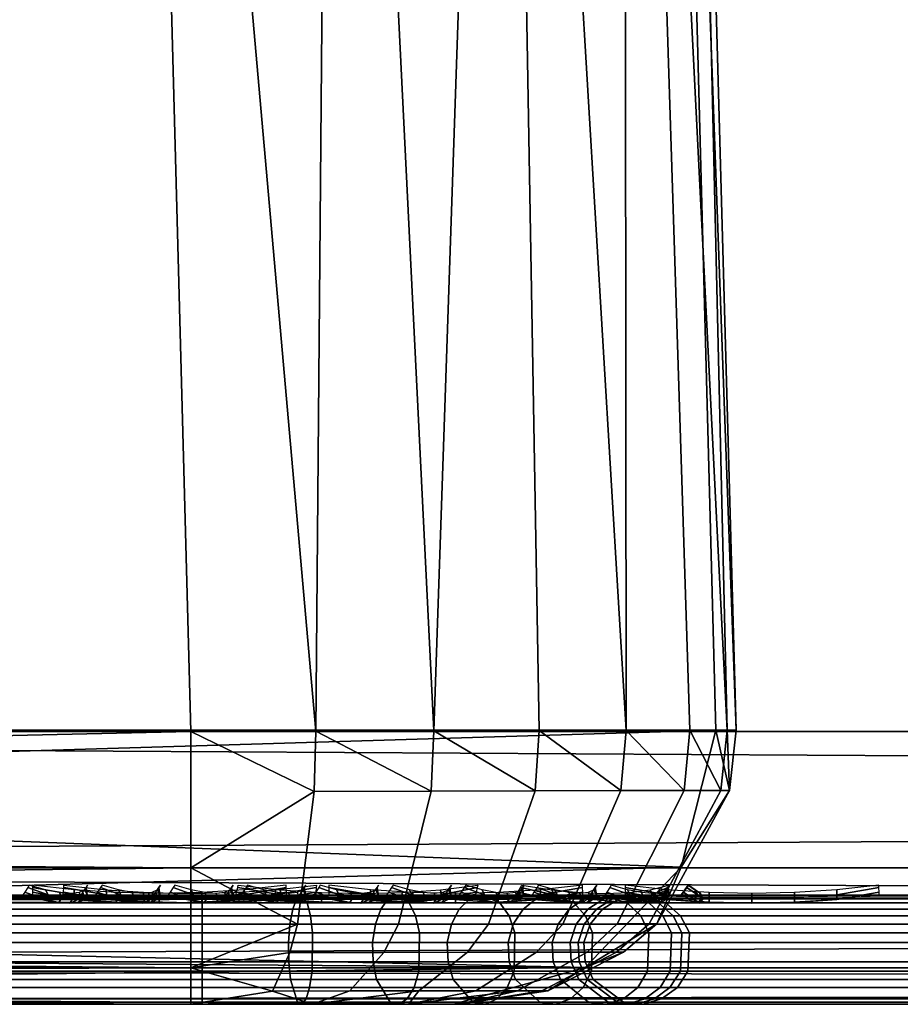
# Model space of a CAD drawing. Header units: inches. Extents: x 0 to 63.6, y -63.6 to 0.
# Tile 329 of 475: x 44.1 to 44.9, y -63.6 to -62.7. Entities that reach past the tile are written whole.
import ezdxf

# ---------------------------------------------------------------- set-up
doc = ezdxf.new("R2010")
doc.units = ezdxf.units.IN
doc.header["$LTSCALE"] = 0.03937
doc.header["$MEASUREMENT"] = 0
for name, color, linetype in [('A-FURN-3-ST', 151, 'Continuous'), ('A-FURN-3-ST-BK', 151, 'Continuous'), ('A-FURN-3-ST-SEAM', 250, 'Continuous'), ('A-FURN-3-STITCH', 15, 'Continuous')]:
    doc.layers.add(name, color=color, linetype=linetype)

msp = doc.modelspace()

# ---------------------------------------------------------------- meshes
at = {"layer": 'A-FURN-3-ST'}
mesh = msp.add_polyface(dxfattribs=at)
corners = [(41.08885, -63.63961, 17.75), (62.53911, -63.63961, 17.75), (41.08885, -63.60612, 17.875), (62.53911, -63.60612, 17.875), (41.08885, -63.51461, 17.96651), (62.53911, -63.51461, 17.96651), (41.08885, -63.38961, 18), (62.53911, -63.38961, 18), (62.73944, -63.56632, 17.9071), (62.71996, -63.62746, 17.80916), (40.89449, -63.59236, 17.8771), (40.90803, -63.6275, 17.80904), (40.92302, -63.63961, 17.73367), (40.76357, -63.63961, 17.68528), (40.88855, -63.56649, 17.90694), (40.87546, -63.44505, 17.97274), (40.87425, -63.38991, 17.97886), (40.48884, -63.38961, 5), (63.13912, -63.38961, 5), (40.48884, -63.51461, 5.03349), (63.13912, -63.51461, 5.03349), (40.48884, -63.60612, 5.125), (63.13912, -63.60612, 5.125), (40.48884, -63.63961, 5.25), (63.13912, -63.63961, 5.25), (40.75517, -61.6255, 17.96252), (41.03953, -61.61145, 18), (40.62981, -59.86344, 17.96252), (40.91329, -59.83709, 18), (62.49079, -61.16896, 18), (62.36364, -58.95142, 18), (40.71037, -58.06986, 18), (62.15783, -56.7398, 18), (40.43115, -56.31306, 18), (40.07616, -54.57, 18), (61.87361, -54.53688, 18), (39.64605, -52.84394, 18), (63.38912, -63.63961, 16.9), (40.61662, -63.63961, 17.60673), (40.23883, -63.63961, 16.9), (40.23883, -63.63961, 5.5), (63.38912, -63.63961, 5.5), (62.75371, -63.38942, 17.97884), (62.64758, -58.93059, 17.96252), (62.44084, -56.70887, 17.96252), (62.15534, -54.4959, 17.96252), (62.70458, -56.68009, 17.85263), (62.41788, -54.45774, 17.85263), (40.44009, -61.63762, 5), (63.09041, -61.14754, 5), (40.31556, -59.88938, 5), (62.96212, -58.90862, 5), (40.11549, -58.14817, 5), (62.75439, -56.67566, 5), (39.84026, -56.41725, 5), (39.49037, -54.69987, 5), (62.4675, -54.45149, 5), (39.06649, -52.99923, 5)]
mesh.append_faces([[corners[k] for k in face] for face in [(0, 1, 2), (2, 1, 3), (2, 3, 4), (4, 3, 5), (4, 5, 6), (6, 5, 7), (8, 5, 3), (1, 9, 3), (10, 11, 2), (2, 11, 0), (0, 11, 12), (12, 11, 13), (10, 2, 14), (14, 2, 4), (14, 4, 15), (15, 4, 6), (15, 6, 16), (17, 18, 19), (19, 18, 20), (19, 20, 21), (21, 20, 22), (21, 22, 23), (23, 22, 24), (25, 16, 26), (26, 16, 6), (27, 26, 28), (6, 7, 26), (26, 7, 29), (26, 29, 28), (28, 29, 30), (28, 30, 31), (31, 30, 32), (31, 32, 33), (33, 32, 34), (34, 32, 35), (34, 35, 36), (0, 37, 1), (12, 13, 0), (0, 13, 38), (0, 39, 37), (39, 40, 37), (37, 40, 41), (41, 40, 23), (41, 23, 24), (7, 42, 29), (43, 44, 30), (30, 44, 32), (32, 44, 45), (32, 45, 35), (46, 47, 45, 44), (30, 29, 43), (17, 48, 18), (18, 48, 49), (49, 48, 50), (49, 50, 51), (51, 50, 52), (51, 52, 53), (53, 52, 54), (53, 54, 55), (53, 55, 56), (56, 55, 57)]])
at = {"layer": 'A-FURN-3-ST-BK'}
mesh = msp.add_polyface(dxfattribs=at)
corners = [(44.70862, -63.38826, 18.6363), (41.05103, -63.38814, 31.54521), (42.87411, -63.44375, 25.08913), (44.72704, -63.38821, 18.52261), (44.72116, -63.44347, 18.52234), (44.34054, -63.44438, 18.01928), (44.22756, -63.38961, 18), (44.34193, -63.38929, 18.01336), (44.4476, -63.44412, 18.05777), (44.45029, -63.38898, 18.05237), (44.54294, -63.4439, 18.11986), (44.54676, -63.38871, 18.11525), (44.62161, -63.44371, 18.20209), (44.62635, -63.38849, 18.19851), (44.67939, -63.44357, 18.30012), (44.68479, -63.38832, 18.29773), (44.71313, -63.44349, 18.40881), (44.71891, -63.38823, 18.40773), (39.98882, -63.38961, 18), (39.96979, -63.48528, 18.01903), (44.65832, -61.50457, 18.6363), (44.67505, -61.50351, 18.45343), (44.17774, -61.52626, 18), (44.35807, -61.51789, 18.03372), (44.51407, -61.51069, 18.13035), (44.6247, -61.50566, 18.27683), (39.98882, -63.38909, 18), (39.98882, -63.38856, 18), (39.98882, -63.38804, 18), (39.938, -61.60856, 18), (41.00168, -61.61171, 31.54521)]
mesh.append_faces([[corners[k] for k in face] for face in [(0, 1, 2), (3, 0, 4), (5, 6, 7), (8, 7, 9), (10, 9, 11), (12, 11, 13), (12, 13, 14), (14, 13, 15), (14, 15, 16), (16, 15, 17), (16, 17, 4), (4, 17, 3), (18, 6, 19), (0, 3, 20), (20, 3, 21), (22, 23, 7), (7, 23, 9), (9, 23, 24), (9, 24, 11), (11, 24, 13), (13, 24, 25), (13, 25, 15), (15, 25, 17), (17, 25, 21), (17, 21, 3), (7, 6, 22), (18, 26, 6), (6, 28, 22), (22, 28, 29), (0, 20, 1), (1, 20, 30)]])
mesh.append_faces([[corners[k] for k in face] for face in [(6, 27, 28)]], dxfattribs={"vtx0": -1})
mesh.append_faces([[corners[k] for k in face] for face in [(6, 26, 27)]], dxfattribs={"vtx2": -1})
mesh = msp.add_polyface(dxfattribs=at)
corners = [(40.32418, -63.59204, 32.47082), (40.28026, -63.62742, 32.41686), (40.43384, -63.62741, 32.27669), (40.48363, -63.59201, 32.32531), (40.57037, -63.6274, 32.11984), (40.62536, -63.59198, 32.1625), (40.74419, -63.62739, 31.84983), (40.80582, -63.59195, 31.88221), (40.8681, -63.62739, 31.55359), (40.93446, -63.59193, 31.57469), (40.93118, -63.60587, 31.51125), (40.8105, -63.63961, 31.47705), (40.7116, -63.63961, 31.7421), (40.57121, -63.63961, 31.9877), (40.39329, -63.63961, 32.20763), (40.1821, -63.63961, 32.39583), (40.96349, -63.56587, 31.58392), (41.01928, -63.51376, 31.53621), (41.02715, -63.44355, 31.60416), (41.05103, -63.38814, 31.54521), (40.55324, -63.44384, 32.39331), (40.38562, -63.44395, 32.54629), (40.3434, -63.56604, 32.49443), (40.50541, -63.566, 32.34659), (40.33286, -63.38867, 32.59524), (40.20166, -63.44407, 32.67918), (40.16559, -63.56609, 32.62283), (40.64942, -63.56596, 32.18116), (40.70223, -63.44375, 32.22213), (40.83278, -63.56591, 31.89638), (40.89193, -63.44363, 31.92746), (39.83449, -63.62058, 18.15433), (44.22756, -63.63961, 18.25), (39.73882, -63.63961, 18.25), (39.94334, -63.63961, 32.54758)]
mesh.append_faces([[corners[k] for k in face] for face in [(0, 1, 2, 3), (3, 2, 4, 5), (5, 4, 6, 7), (7, 6, 8, 9), (9, 8, 10), (10, 8, 11), (11, 8, 12), (12, 8, 6), (12, 6, 13), (13, 6, 4), (13, 4, 14), (14, 4, 2), (14, 2, 1), (15, 14, 1), (9, 10, 16), (16, 10, 17), (16, 17, 18), (18, 17, 19), (20, 21, 22, 23), (23, 22, 0, 3), (21, 24, 25), (21, 25, 26, 22), (5, 27, 23, 3), (27, 28, 20, 23), (27, 5, 7, 29), (29, 7, 9, 16), (28, 27, 29, 30), (30, 29, 16, 18), (31, 32, 33), (12, 13, 11), (11, 13, 14), (11, 14, 15), (15, 34, 11)]])
mesh = msp.add_polyface(dxfattribs=at)
corners = [(42.87411, -63.44375, 25.08913), (41.05103, -63.38814, 31.54521), (41.01928, -63.51376, 31.53621), (42.80986, -63.56589, 25.07093), (40.93118, -63.60587, 31.51125), (42.78039, -63.59207, 25.06258), (42.71346, -63.62742, 25.04362), (44.58873, -63.60589, 18.60233), (44.46809, -63.63961, 18.56815), (40.8105, -63.63961, 31.47705), (44.67683, -63.51383, 18.62729), (44.70862, -63.38826, 18.6363), (44.40427, -63.59202, 18.14485), (44.37328, -63.62741, 18.20715), (44.30237, -63.62743, 18.18168), (44.31828, -63.5921, 18.11399), (44.22756, -63.60612, 18.125), (44.22756, -63.63961, 18.25), (44.33892, -63.63961, 18.27619), (44.32521, -63.56627, 18.08451), (44.22756, -63.51461, 18.03349), (44.34054, -63.44438, 18.01928), (44.22756, -63.38961, 18), (44.34193, -63.38929, 18.01336), (44.4476, -63.44412, 18.05777), (44.41777, -63.56616, 18.11773), (39.96979, -63.48528, 18.01903), (39.9156, -63.56639, 18.07322), (39.83449, -63.62058, 18.15433), (39.73882, -63.63961, 18.25)]
mesh.append_faces([[corners[k] for k in face] for face in [(0, 1, 2), (0, 2, 3), (3, 2, 4), (3, 4, 5), (5, 4, 6), (5, 6, 7), (7, 6, 8), (8, 6, 9), (9, 6, 4), (5, 7, 3), (3, 7, 10), (3, 10, 0), (0, 10, 11), (12, 13, 14, 15), (15, 14, 16), (16, 14, 17), (17, 14, 18), (18, 14, 13), (15, 16, 19), (19, 16, 20), (19, 20, 21), (21, 20, 22), (21, 23, 24), (25, 12, 15, 19), (24, 25, 19, 21), (26, 22, 20), (26, 20, 27), (27, 20, 16), (27, 16, 28), (28, 16, 17), (17, 9, 29), (9, 17, 8), (8, 17, 18)]])
mesh = msp.add_polyface(dxfattribs=at)
corners = [(44.72116, -63.44347, 18.52234), (44.70862, -63.38826, 18.6363), (44.67683, -63.51383, 18.62729), (44.65439, -63.56589, 18.51932), (44.58873, -63.60589, 18.60233), (44.6241, -63.59184, 18.51795), (44.55448, -63.62736, 18.5148), (44.54916, -63.62737, 18.43961), (44.61764, -63.59185, 18.42675), (44.52681, -63.62737, 18.36762), (44.59052, -63.59187, 18.33943), (44.48853, -63.62738, 18.3027), (44.54409, -63.59191, 18.2607), (44.43642, -63.6274, 18.24825), (44.48087, -63.59196, 18.19468), (44.37328, -63.62741, 18.20715), (44.40427, -63.59202, 18.14485), (44.33892, -63.63961, 18.27619), (44.46809, -63.63961, 18.56815), (44.47324, -63.63961, 18.45386), (44.42695, -63.63961, 18.34925), (44.4476, -63.44412, 18.05777), (44.45029, -63.38898, 18.05237), (44.54294, -63.4439, 18.11986), (44.54676, -63.38871, 18.11525), (44.62161, -63.44371, 18.20209), (44.71313, -63.44349, 18.40881), (44.64744, -63.5659, 18.42115), (44.61824, -63.56593, 18.32716), (44.67939, -63.44357, 18.30012), (44.56826, -63.56599, 18.24242), (44.50022, -63.56607, 18.17135), (44.41777, -63.56616, 18.11773)]
mesh.append_faces([[corners[k] for k in face] for face in [(0, 1, 2), (0, 2, 3), (3, 2, 4), (3, 4, 5), (5, 4, 6), (5, 6, 7, 8), (8, 7, 9, 10), (10, 9, 11, 12), (12, 11, 13, 14), (14, 13, 15, 16), (17, 15, 13), (4, 18, 6), (6, 18, 19), (6, 19, 7), (7, 19, 9), (19, 20, 9), (9, 20, 11), (11, 20, 13), (13, 20, 17), (21, 22, 23), (23, 24, 25), (26, 0, 3, 27), (27, 3, 5, 8), (10, 28, 27, 8), (28, 29, 26, 27), (28, 10, 12, 30), (30, 12, 14, 31), (31, 14, 16, 32), (29, 28, 30, 25), (25, 30, 31, 23), (23, 31, 32, 21), (18, 17, 20), (20, 19, 18)]])
at = {"layer": 'A-FURN-3-ST-SEAM'}
mesh = msp.add_polyface(dxfattribs=at)
corners = [(41.0016, -63.57412, 31.53196), (41.00035, -63.60918, 31.5316), (43.44461, -63.60918, 22.92507), (43.44586, -63.57412, 22.92543), (42.14512, -63.57412, 18.05284), (42.14512, -63.60918, 18.05414), (41.09877, -63.60918, 18.05414), (41.09877, -63.57412, 18.05284), (40.95632, -63.60918, 18.0452), (40.95648, -63.57412, 18.04391), (41.09877, -63.63935, 18.09548), (41.09877, -63.63449, 18.07831), (42.14512, -63.63449, 18.07831), (42.14512, -63.63935, 18.09548), (43.40484, -63.63935, 22.91378), (43.42136, -63.63449, 22.91847), (40.97711, -63.63449, 31.525), (40.96059, -63.63935, 31.52031), (40.94355, -63.63775, 31.51547), (43.38781, -63.63775, 22.90894), (42.14512, -63.63775, 18.11319), (41.09877, -63.63775, 18.11319), (41.09877, -63.56622, 18.14374), (41.09877, -63.58293, 18.14954), (42.14512, -63.58293, 18.14954), (42.14512, -63.56622, 18.14374), (43.35842, -63.56622, 22.90059), (43.35284, -63.58293, 22.89901), (40.90858, -63.58293, 31.50554), (40.91416, -63.56622, 31.50712), (40.92499, -63.55243, 31.5102), (43.36925, -63.55243, 22.90367), (42.14512, -63.55243, 18.13248), (41.09877, -63.55243, 18.13248), (41.09877, -63.53961, 18.1), (40.94851, -63.54306, 18.10793), (41.09877, -63.54306, 18.11737), (42.14512, -63.53961, 18.1), (42.14512, -63.54306, 18.11737), (44.23784, -63.53961, 18.1), (43.40049, -63.53961, 22.91254), (43.38379, -63.54306, 22.9078), (40.95624, -63.53961, 31.51907), (40.93953, -63.54306, 31.51433), (41.09877, -63.54667, 18.07446), (40.95066, -63.53961, 18.0907), (42.14512, -63.54667, 18.07446), (44.23784, -63.54667, 18.07446), (43.42506, -63.54667, 22.91952), (40.98081, -63.54667, 31.52605), (40.90957, -63.60061, 31.50582), (43.35383, -63.60061, 22.89929), (42.14512, -63.60061, 18.14851), (41.09877, -63.60061, 18.14851), (40.91662, -63.61677, 31.50782), (43.36088, -63.61677, 22.90129), (42.14512, -63.61677, 18.14119), (41.09877, -63.61677, 18.14119), (40.99104, -63.62409, 31.52896), (43.4353, -63.62409, 22.92243), (42.14512, -63.62409, 18.06382), (41.09877, -63.62409, 18.06382), (40.95512, -63.62409, 18.0548), (40.99376, -63.55836, 31.52973), (43.43801, -63.55836, 22.9232), (42.14512, -63.55836, 18.061), (41.09877, -63.55836, 18.061), (40.95547, -63.55836, 18.052), (40.95381, -63.54667, 18.06536)]
mesh.append_faces([[corners[k] for k in face] for face in [(0, 1, 2, 3), (4, 5, 6, 7), (7, 6, 8, 9), (10, 11, 12, 13), (14, 15, 16, 17), (17, 18, 19, 14), (13, 20, 21, 10), (22, 23, 24, 25), (26, 27, 28, 29), (29, 30, 31, 26), (25, 32, 33, 22), (34, 35, 36), (34, 36, 37), (37, 36, 38), (37, 38, 39), (40, 41, 42), (42, 41, 43), (44, 45, 34), (44, 34, 46), (46, 34, 37), (46, 37, 47), (48, 40, 49), (49, 40, 42), (50, 28, 27, 51), (52, 24, 23, 53), (30, 43, 41, 31), (32, 38, 36, 33), (54, 50, 51, 55), (56, 52, 53, 57), (18, 54, 55, 19), (20, 56, 57, 21), (58, 16, 15, 59), (60, 12, 11, 61), (1, 58, 59, 2), (5, 60, 61, 6), (6, 61, 62, 8), (63, 0, 3, 64), (65, 4, 7, 66), (66, 7, 9, 67), (49, 63, 64, 48), (46, 65, 66, 44), (44, 66, 67, 68)]])
mesh = msp.add_polyface(dxfattribs=at)
corners = [(55.39933, -63.58293, 17.85046), (55.39933, -63.60061, 17.85149), (48.24905, -63.60061, 17.85149), (48.24905, -63.58293, 17.85046), (41.09877, -63.60061, 17.85149), (41.09877, -63.58293, 17.85046), (40.92537, -63.60061, 17.83539), (40.92556, -63.58293, 17.83438), (41.09877, -63.63935, 17.90452), (41.09877, -63.63775, 17.88681), (48.24905, -63.63775, 17.88681), (48.24905, -63.63935, 17.90452), (55.39933, -63.63775, 17.88681), (55.39933, -63.63935, 17.90452), (55.39933, -63.61677, 17.85881), (48.24905, -63.61677, 17.85881), (41.09877, -63.61677, 17.85881), (40.92404, -63.61677, 17.8426), (48.24905, -63.54667, 17.92554), (55.39933, -63.53961, 17.9), (48.24905, -63.53961, 17.9), (41.09877, -63.54667, 17.92554), (41.09877, -63.53961, 17.9), (40.91188, -63.54667, 17.90819), (41.09877, -63.55836, 17.939), (48.24905, -63.55836, 17.939), (55.39933, -63.55836, 17.939), (55.39933, -63.54667, 17.92554), (41.09877, -63.57412, 17.94716), (48.24905, -63.57412, 17.94716), (55.39933, -63.57412, 17.94716), (41.09877, -63.63449, 17.92169), (48.24905, -63.63449, 17.92169), (55.39933, -63.63449, 17.92169), (41.09877, -63.55243, 17.86752), (41.09877, -63.54306, 17.88263), (48.24905, -63.54306, 17.88263), (48.24905, -63.55243, 17.86752), (55.39933, -63.54306, 17.88263), (55.39933, -63.55243, 17.86752), (40.91672, -63.53961, 17.88312), (55.39933, -63.60918, 17.94586), (48.24905, -63.60918, 17.94586), (41.09877, -63.60918, 17.94586), (55.39933, -63.62409, 17.93618), (48.24905, -63.62409, 17.93618), (41.09877, -63.62409, 17.93618), (55.39933, -63.56622, 17.85626), (48.24905, -63.56622, 17.85626), (41.09877, -63.56622, 17.85626), (40.9245, -63.56622, 17.84008), (40.92245, -63.55243, 17.85115)]
mesh.append_faces([[corners[k] for k in face] for face in [(0, 1, 2, 3), (3, 2, 4, 5), (5, 4, 6, 7), (8, 9, 10, 11), (11, 10, 12, 13), (1, 14, 15, 2), (2, 15, 16, 4), (4, 16, 17, 6), (18, 19, 20), (18, 20, 21), (21, 20, 22), (21, 22, 23), (21, 24, 25, 18), (18, 25, 26, 27), (24, 28, 29, 25), (25, 29, 30, 26), (31, 8, 11, 32), (32, 11, 13, 33), (34, 35, 36, 37), (37, 36, 38, 39), (35, 40, 22), (35, 22, 36), (36, 22, 20), (36, 20, 38), (41, 30, 29, 42), (42, 29, 28, 43), (44, 41, 42, 45), (45, 42, 43, 46), (33, 44, 45, 32), (32, 45, 46, 31), (14, 12, 10, 15), (15, 10, 9, 16), (47, 0, 3, 48), (48, 3, 5, 49), (49, 5, 7, 50), (39, 47, 48, 37), (37, 48, 49, 34), (34, 49, 50, 51)]])
mesh = msp.add_polyface(dxfattribs=at)
corners = [(43.44586, -63.57412, 22.92543), (43.44461, -63.60918, 22.92507), (44.66673, -63.60918, 18.62181), (44.66798, -63.57412, 18.62216), (44.23784, -63.57412, 18.05284), (44.23784, -63.60918, 18.05414), (42.14512, -63.60918, 18.05414), (42.14512, -63.57412, 18.05284), (42.14512, -63.63935, 18.09548), (42.14512, -63.63449, 18.07831), (44.23784, -63.63449, 18.07831), (44.23784, -63.63935, 18.09548), (44.3331, -63.63449, 18.08924), (44.32922, -63.63935, 18.10596), (44.62697, -63.63935, 18.61051), (44.64349, -63.63449, 18.6152), (43.42136, -63.63449, 22.91847), (43.40484, -63.63935, 22.91378), (43.38781, -63.63775, 22.90894), (44.60994, -63.63775, 18.60568), (44.32522, -63.63775, 18.12321), (44.23784, -63.63775, 18.11319), (42.14512, -63.63775, 18.11319), (42.14512, -63.56622, 18.14374), (42.14512, -63.58293, 18.14954), (44.23784, -63.58293, 18.14954), (44.23784, -63.56622, 18.14374), (44.31701, -63.58293, 18.15862), (44.31832, -63.56622, 18.15297), (44.58055, -63.56622, 18.59733), (44.57497, -63.58293, 18.59574), (43.35284, -63.58293, 22.89901), (43.35842, -63.56622, 22.90059), (43.36925, -63.55243, 22.90367), (44.59138, -63.55243, 18.6004), (44.32086, -63.55243, 18.14201), (44.23784, -63.55243, 18.13248), (42.14512, -63.55243, 18.13248), (44.23784, -63.53961, 18.1), (42.14512, -63.54306, 18.11737), (44.23784, -63.54306, 18.11737), (44.32819, -63.53961, 18.11036), (44.62262, -63.53961, 18.60928), (44.60592, -63.54306, 18.60453), (43.40049, -63.53961, 22.91254), (43.38379, -63.54306, 22.9078), (44.23784, -63.54667, 18.07446), (42.14512, -63.53961, 18.1), (44.33397, -63.54667, 18.08549), (44.64719, -63.54667, 18.61626), (43.42506, -63.54667, 22.91952), (43.35383, -63.60061, 22.89929), (44.57595, -63.60061, 18.59602), (44.31724, -63.60061, 18.15762), (44.23784, -63.60061, 18.14851), (42.14512, -63.60061, 18.14851), (44.32428, -63.54306, 18.12728), (43.36088, -63.61677, 22.90129), (44.583, -63.61677, 18.59803), (44.3189, -63.61677, 18.15049), (44.23784, -63.61677, 18.14119), (42.14512, -63.61677, 18.14119), (43.4353, -63.62409, 22.92243), (44.65742, -63.62409, 18.61916), (44.23784, -63.62409, 18.06382), (42.14512, -63.62409, 18.06382), (43.43801, -63.55836, 22.9232), (44.66014, -63.55836, 18.61993), (44.23784, -63.55836, 18.061), (42.14512, -63.55836, 18.061), (42.14512, -63.54667, 18.07446)]
mesh.append_faces([[corners[k] for k in face] for face in [(0, 1, 2, 3), (4, 5, 6, 7), (8, 9, 10, 11), (11, 10, 12, 13), (14, 15, 16, 17), (17, 18, 19, 14), (13, 20, 21, 11), (11, 21, 22, 8), (23, 24, 25, 26), (26, 25, 27, 28), (29, 30, 31, 32), (32, 33, 34, 29), (28, 35, 36, 26), (26, 36, 37, 23), (38, 39, 40), (38, 40, 41), (42, 43, 44), (44, 43, 45), (46, 47, 38), (46, 38, 48), (49, 42, 50), (50, 42, 44), (51, 31, 30, 52), (53, 27, 25, 54), (54, 25, 24, 55), (33, 45, 43, 34), (35, 56, 40, 36), (36, 40, 39, 37), (57, 51, 52, 58), (59, 53, 54, 60), (60, 54, 55, 61), (18, 57, 58, 19), (20, 59, 60, 21), (21, 60, 61, 22), (62, 16, 15, 63), (64, 10, 9, 65), (1, 62, 63, 2), (5, 64, 65, 6), (66, 0, 3, 67), (68, 4, 7, 69), (50, 66, 67, 49), (46, 68, 69, 70)]])
mesh = msp.add_polyface(dxfattribs=at)
corners = [(44.52451, -63.57412, 18.15683), (44.52368, -63.60918, 18.15783), (44.4365, -63.60918, 18.1009), (44.43708, -63.57412, 18.09973), (44.33856, -63.60918, 18.0657), (44.33885, -63.57412, 18.06443), (44.23784, -63.60918, 18.05414), (44.23784, -63.57412, 18.05284), (44.32922, -63.63935, 18.10596), (44.3331, -63.63449, 18.08924), (44.42573, -63.63449, 18.12253), (44.41808, -63.63935, 18.1379), (44.50819, -63.63449, 18.17637), (44.49718, -63.63935, 18.18955), (44.48583, -63.63775, 18.20314), (44.41019, -63.63775, 18.15375), (44.32522, -63.63775, 18.12321), (44.31832, -63.56622, 18.15297), (44.31701, -63.58293, 18.15862), (44.39399, -63.58293, 18.18629), (44.39658, -63.56622, 18.1811), (44.46252, -63.58293, 18.23104), (44.46624, -63.56622, 18.22659), (44.47346, -63.55243, 18.21795), (44.40159, -63.55243, 18.17102), (44.32086, -63.55243, 18.14201), (44.32819, -63.53961, 18.11036), (44.23784, -63.54306, 18.11737), (44.32428, -63.54306, 18.12728), (44.41607, -63.53961, 18.14195), (44.40833, -63.54306, 18.15749), (44.49428, -63.53961, 18.19302), (44.48315, -63.54306, 18.20635), (44.33397, -63.54667, 18.08549), (44.23784, -63.53961, 18.1), (44.42745, -63.54667, 18.11909), (44.51065, -63.54667, 18.17342), (44.51913, -63.60061, 18.28905), (44.51831, -63.58293, 18.28967), (44.46318, -63.60061, 18.23025), (44.39445, -63.60061, 18.18537), (44.31724, -63.60061, 18.15762), (44.46788, -63.61677, 18.22463), (44.39772, -63.61677, 18.17881), (44.3189, -63.61677, 18.15049), (44.51747, -63.62409, 18.16525), (44.43219, -63.62409, 18.10956), (44.33637, -63.62409, 18.07513), (44.23784, -63.63449, 18.07831), (44.23784, -63.62409, 18.06382), (44.51929, -63.55836, 18.16309), (44.43344, -63.55836, 18.10703), (44.33701, -63.55836, 18.07238), (44.23784, -63.55836, 18.061), (44.23784, -63.54667, 18.07446)]
mesh.append_faces([[corners[k] for k in face] for face in [(0, 1, 2, 3), (3, 2, 4, 5), (5, 4, 6, 7), (8, 9, 10, 11), (11, 10, 12, 13), (13, 14, 15, 11), (11, 15, 16, 8), (17, 18, 19, 20), (20, 19, 21, 22), (22, 23, 24, 20), (20, 24, 25, 17), (26, 27, 28), (26, 28, 29), (29, 28, 30), (29, 30, 31), (31, 30, 32), (33, 34, 26), (33, 26, 35), (35, 26, 29), (35, 29, 36), (36, 29, 31), (37, 38, 21, 39), (39, 21, 19, 40), (40, 19, 18, 41), (23, 32, 30, 24), (24, 30, 28, 25), (42, 39, 40, 43), (43, 40, 41, 44), (14, 42, 43, 15), (15, 43, 44, 16), (45, 12, 10, 46), (46, 10, 9, 47), (47, 9, 48, 49), (1, 45, 46, 2), (2, 46, 47, 4), (4, 47, 49, 6), (50, 0, 3, 51), (51, 3, 5, 52), (52, 5, 7, 53), (36, 50, 51, 35), (35, 51, 52, 33), (33, 52, 53, 54)]])
mesh = msp.add_polyface(dxfattribs=at)
corners = [(44.59569, -63.57412, 18.23163), (44.59465, -63.60918, 18.23241), (44.52368, -63.60918, 18.15783), (44.52451, -63.57412, 18.15683), (44.49718, -63.63935, 18.18955), (44.50819, -63.63449, 18.17637), (44.57531, -63.63449, 18.24692), (44.56157, -63.63935, 18.25722), (44.62386, -63.63449, 18.32994), (44.60814, -63.63935, 18.33687), (44.59193, -63.63775, 18.34401), (44.5474, -63.63775, 18.26785), (44.48583, -63.63775, 18.20314), (44.46624, -63.56622, 18.22659), (44.46252, -63.58293, 18.23104), (44.51831, -63.58293, 18.28967), (44.52295, -63.56622, 18.28619), (44.55865, -63.58293, 18.35867), (44.56396, -63.56622, 18.35633), (44.58231, -63.58293, 18.43548), (44.58801, -63.56622, 18.43441), (44.58775, -63.58293, 18.51703), (44.59354, -63.56622, 18.51731), (44.57497, -63.58293, 18.59574), (44.58055, -63.56622, 18.59733), (44.59138, -63.55243, 18.6004), (44.60478, -63.55243, 18.51786), (44.59907, -63.55243, 18.43234), (44.57427, -63.55243, 18.35179), (44.53196, -63.55243, 18.27943), (44.47346, -63.55243, 18.21795), (44.49428, -63.53961, 18.19302), (44.48315, -63.54306, 18.20635), (44.55752, -63.53961, 18.25936), (44.54405, -63.54306, 18.27036), (44.60366, -63.53961, 18.33792), (44.5881, -63.54306, 18.3457), (44.51065, -63.54667, 18.17342), (44.57839, -63.54667, 18.24461), (44.62738, -63.54667, 18.32839), (44.57595, -63.60061, 18.59602), (44.58878, -63.60061, 18.51708), (44.58331, -63.60061, 18.43529), (44.55959, -63.60061, 18.35826), (44.51913, -63.60061, 18.28905), (44.61393, -63.54306, 18.42955), (44.583, -63.61677, 18.59803), (44.59609, -63.61677, 18.51744), (44.59052, -63.61677, 18.43394), (44.5663, -63.61677, 18.3553), (44.52499, -63.61677, 18.28465), (44.46318, -63.60061, 18.23025), (44.46788, -63.61677, 18.22463), (44.61804, -63.63775, 18.42878), (44.5869, -63.62409, 18.23822), (44.51747, -63.62409, 18.16525), (44.58917, -63.55836, 18.23653), (44.51929, -63.55836, 18.16309)]
mesh.append_faces([[corners[k] for k in face] for face in [(0, 1, 2, 3), (4, 5, 6, 7), (7, 6, 8, 9), (9, 10, 11, 7), (7, 11, 12, 4), (13, 14, 15, 16), (16, 15, 17, 18), (18, 17, 19, 20), (20, 19, 21, 22), (22, 21, 23, 24), (24, 25, 26, 22), (22, 26, 27, 20), (20, 27, 28, 18), (18, 28, 29, 16), (16, 29, 30, 13), (31, 32, 33), (33, 32, 34), (33, 34, 35), (35, 34, 36), (37, 31, 38), (38, 31, 33), (38, 33, 39), (39, 33, 35), (40, 23, 21, 41), (41, 21, 19, 42), (42, 19, 17, 43), (43, 17, 15, 44), (27, 45, 36, 28), (28, 36, 34, 29), (29, 34, 32, 30), (46, 40, 41, 47), (47, 41, 42, 48), (48, 42, 43, 49), (49, 43, 44, 50), (50, 44, 51, 52), (53, 48, 49, 10), (10, 49, 50, 11), (11, 50, 52, 12), (54, 6, 5, 55), (1, 54, 55, 2), (56, 0, 3, 57), (38, 56, 57, 37)]])
mesh = msp.add_polyface(dxfattribs=at)
corners = [(44.66798, -63.57412, 18.62216), (44.66673, -63.60918, 18.62181), (44.683, -63.60918, 18.52167), (44.6843, -63.57412, 18.52173), (44.67607, -63.60918, 18.41791), (44.67735, -63.57412, 18.41767), (44.64598, -63.60918, 18.3202), (44.64717, -63.57412, 18.31967), (44.59465, -63.60918, 18.23241), (44.59569, -63.57412, 18.23163), (44.60814, -63.63935, 18.33687), (44.62386, -63.63449, 18.32994), (44.65232, -63.63449, 18.42236), (44.63544, -63.63935, 18.42552), (44.65887, -63.63449, 18.52049), (44.64173, -63.63935, 18.51966), (44.64349, -63.63449, 18.6152), (44.62697, -63.63935, 18.61051), (44.60994, -63.63775, 18.60568), (44.62405, -63.63775, 18.5188), (44.61804, -63.63775, 18.42878), (44.59193, -63.63775, 18.34401), (44.60366, -63.53961, 18.33792), (44.5881, -63.54306, 18.3457), (44.631, -63.53961, 18.42636), (44.61393, -63.54306, 18.42955), (44.63721, -63.53961, 18.51949), (44.61988, -63.54306, 18.5186), (44.62262, -63.53961, 18.60928), (44.60592, -63.54306, 18.60453), (44.62738, -63.54667, 18.32839), (44.6561, -63.54667, 18.42165), (44.66271, -63.54667, 18.52068), (44.64719, -63.54667, 18.61626), (44.59138, -63.55243, 18.6004), (44.60478, -63.55243, 18.51786), (44.59907, -63.55243, 18.43234), (44.583, -63.61677, 18.59803), (44.59609, -63.61677, 18.51744), (44.59052, -63.61677, 18.43394), (44.65742, -63.62409, 18.61916), (44.67334, -63.62409, 18.5212), (44.66656, -63.62409, 18.4197), (44.63712, -63.62409, 18.3241), (44.57531, -63.63449, 18.24692), (44.5869, -63.62409, 18.23822), (44.66014, -63.55836, 18.61993), (44.67616, -63.55836, 18.52134), (44.66934, -63.55836, 18.41918), (44.6397, -63.55836, 18.32296), (44.58917, -63.55836, 18.23653), (44.57839, -63.54667, 18.24461)]
mesh.append_faces([[corners[k] for k in face] for face in [(0, 1, 2, 3), (3, 2, 4, 5), (5, 4, 6, 7), (7, 6, 8, 9), (10, 11, 12, 13), (13, 12, 14, 15), (15, 14, 16, 17), (17, 18, 19, 15), (15, 19, 20, 13), (13, 20, 21, 10), (22, 23, 24), (24, 23, 25), (24, 25, 26), (26, 25, 27), (26, 27, 28), (28, 27, 29), (30, 22, 31), (31, 22, 24), (31, 24, 32), (32, 24, 26), (32, 26, 33), (33, 26, 28), (34, 29, 27, 35), (35, 27, 25, 36), (18, 37, 38, 19), (19, 38, 39, 20), (40, 16, 14, 41), (41, 14, 12, 42), (42, 12, 11, 43), (43, 11, 44, 45), (1, 40, 41, 2), (2, 41, 42, 4), (4, 42, 43, 6), (6, 43, 45, 8), (46, 0, 3, 47), (47, 3, 5, 48), (48, 5, 7, 49), (49, 7, 9, 50), (33, 46, 47, 32), (32, 47, 48, 31), (31, 48, 49, 30), (30, 49, 50, 51)]])
at = {"layer": 'A-FURN-3-STITCH'}
mesh = msp.add_polymesh((7, 4), dxfattribs=at)
for k, corner in enumerate([(44.12727, -63.53895, 20.49336), (44.12867, -63.53678, 20.49369), (44.13151, -63.53247, 20.49436), (44.13296, -63.53033, 20.4947), (44.1246, -63.54323, 20.53213), (44.12965, -63.5436, 20.53333), (44.13249, -63.53929, 20.534), (44.13028, -63.5346, 20.53347), (44.11937, -63.5458, 20.5708), (44.12443, -63.54618, 20.57199), (44.12727, -63.54186, 20.57266), (44.12506, -63.53718, 20.57214), (44.11163, -63.54666, 20.60911), (44.11668, -63.54704, 20.61031), (44.11952, -63.54273, 20.61098), (44.11731, -63.53804, 20.61046), (44.10141, -63.5458, 20.64685), (44.10646, -63.54618, 20.64804), (44.10931, -63.54187, 20.64871), (44.10709, -63.53718, 20.64819), (44.08878, -63.54323, 20.68376), (44.09384, -63.5436, 20.68496), (44.09668, -63.53929, 20.68563), (44.09447, -63.53461, 20.68511), (44.07382, -63.53895, 20.71964), (44.07529, -63.53683, 20.71998), (44.07813, -63.53252, 20.72065), (44.07951, -63.53033, 20.72098)]):
    mesh.set_mesh_vertex(divmod(k, 4), corner)
mesh = msp.add_polymesh((7, 4), dxfattribs=at)
for k, corner in enumerate([(44.31504, -63.53895, 17.94995), (44.31502, -63.53678, 17.95138), (44.31497, -63.53247, 17.9543), (44.31494, -63.53033, 17.95579), (44.27659, -63.54323, 17.95562), (44.2765, -63.5436, 17.96081), (44.27646, -63.53929, 17.96373), (44.27649, -63.5346, 17.96146), (44.2377, -63.5458, 17.95878), (44.23762, -63.54618, 17.96397), (44.23757, -63.54186, 17.96689), (44.23761, -63.53718, 17.96462), (44.19862, -63.54666, 17.9594), (44.19853, -63.54704, 17.96459), (44.19848, -63.54273, 17.96751), (44.19852, -63.53804, 17.96524), (44.15957, -63.5458, 17.95748), (44.15948, -63.54618, 17.96267), (44.15944, -63.54187, 17.96559), (44.15947, -63.53718, 17.96332), (44.12081, -63.54323, 17.95303), (44.12072, -63.5436, 17.95822), (44.12067, -63.53929, 17.96114), (44.12071, -63.53461, 17.95887), (44.08257, -63.53895, 17.94608), (44.08254, -63.53683, 17.94758), (44.08249, -63.53252, 17.9505), (44.08247, -63.53033, 17.95192)]):
    mesh.set_mesh_vertex(divmod(k, 4), corner)
mesh = msp.add_polymesh((7, 4), dxfattribs=at)
for k, corner in enumerate([(44.34254, -63.53033, 18.06791), (44.34239, -63.53247, 18.06938), (44.3421, -63.53678, 18.07229), (44.34195, -63.53895, 18.07372), (44.30501, -63.5346, 18.0578), (44.30523, -63.53929, 18.05553), (44.30494, -63.5436, 18.05844), (44.30442, -63.54323, 18.06361), (44.26675, -63.53718, 18.05014), (44.26698, -63.54186, 18.04787), (44.26668, -63.54618, 18.05078), (44.26617, -63.5458, 18.05595), (44.228, -63.53804, 18.04497), (44.22823, -63.54273, 18.04271), (44.22793, -63.54704, 18.04562), (44.22742, -63.54666, 18.05078), (44.189, -63.53718, 18.04233), (44.18922, -63.54187, 18.04007), (44.18893, -63.54618, 18.04298), (44.18841, -63.5458, 18.04815), (44.14998, -63.53461, 18.04224), (44.15021, -63.53929, 18.03998), (44.14992, -63.5436, 18.04289), (44.1494, -63.54323, 18.04805), (44.11119, -63.53033, 18.04469), (44.11105, -63.53252, 18.0461), (44.11076, -63.53683, 18.04901), (44.11061, -63.53895, 18.0505)]):
    mesh.set_mesh_vertex(divmod(k, 4), corner)
mesh = msp.add_polymesh((7, 4), dxfattribs=at)
for k, corner in enumerate([(44.19393, -63.53895, 20.25863), (44.19533, -63.53678, 20.25896), (44.19817, -63.53247, 20.25963), (44.19962, -63.53033, 20.25998), (44.19126, -63.54323, 20.29741), (44.19631, -63.5436, 20.2986), (44.19916, -63.53929, 20.29927), (44.19694, -63.5346, 20.29875), (44.18603, -63.5458, 20.33607), (44.19109, -63.54618, 20.33727), (44.19393, -63.54186, 20.33794), (44.19172, -63.53718, 20.33742), (44.17829, -63.54666, 20.37439), (44.18334, -63.54704, 20.37558), (44.18619, -63.54273, 20.37626), (44.18397, -63.53804, 20.37573), (44.16807, -63.5458, 20.41212), (44.17313, -63.54618, 20.41332), (44.17597, -63.54187, 20.41399), (44.17376, -63.53718, 20.41347), (44.15544, -63.54323, 20.44904), (44.1605, -63.5436, 20.45023), (44.16334, -63.53929, 20.45091), (44.16113, -63.53461, 20.45038), (44.14048, -63.53895, 20.48491), (44.14195, -63.53683, 20.48526), (44.14479, -63.53252, 20.48593), (44.14617, -63.53033, 20.48626)]):
    mesh.set_mesh_vertex(divmod(k, 4), corner)
mesh = msp.add_polymesh((7, 4), dxfattribs=at)
for k, corner in enumerate([(44.26059, -63.53895, 20.02391), (44.26199, -63.53678, 20.02424), (44.26483, -63.53247, 20.02491), (44.26628, -63.53033, 20.02525), (44.25792, -63.54323, 20.06268), (44.26297, -63.5436, 20.06388), (44.26582, -63.53929, 20.06455), (44.26361, -63.5346, 20.06403), (44.25269, -63.5458, 20.10135), (44.25775, -63.54618, 20.10254), (44.26059, -63.54186, 20.10322), (44.25838, -63.53718, 20.10269), (44.24495, -63.54666, 20.13967), (44.25, -63.54704, 20.14086), (44.25285, -63.54273, 20.14153), (44.25063, -63.53804, 20.14101), (44.23473, -63.5458, 20.1774), (44.23979, -63.54618, 20.17859), (44.24263, -63.54187, 20.17927), (44.24042, -63.53718, 20.17874), (44.2221, -63.54323, 20.21432), (44.22716, -63.5436, 20.21551), (44.23, -63.53929, 20.21618), (44.22779, -63.53461, 20.21566), (44.20715, -63.53895, 20.25019), (44.20861, -63.53683, 20.25054), (44.21145, -63.53252, 20.25121), (44.21283, -63.53033, 20.25153)]):
    mesh.set_mesh_vertex(divmod(k, 4), corner)
mesh = msp.add_polymesh((7, 4), dxfattribs=at)
for k, corner in enumerate([(44.26902, -63.53895, 18.04506), (44.2695, -63.53678, 18.0437), (44.27046, -63.53247, 18.04095), (44.27096, -63.53033, 18.03955), (44.3073, -63.54323, 18.05181), (44.30902, -63.5436, 18.04691), (44.30999, -63.53929, 18.04415), (44.30923, -63.5346, 18.0463), (44.34519, -63.5458, 18.06109), (44.34692, -63.54618, 18.05619), (44.34788, -63.54186, 18.05343), (44.34713, -63.53718, 18.05558), (44.38248, -63.54666, 18.07283), (44.3842, -63.54704, 18.06793), (44.38517, -63.54273, 18.06518), (44.38442, -63.53804, 18.06732), (44.41892, -63.5458, 18.08698), (44.42064, -63.54618, 18.08208), (44.42161, -63.54187, 18.07932), (44.42086, -63.53718, 18.08147), (44.4543, -63.54323, 18.10343), (44.45602, -63.5436, 18.09853), (44.45699, -63.53929, 18.09577), (44.45624, -63.53461, 18.09792), (44.4884, -63.53895, 18.12209), (44.48889, -63.53683, 18.12067), (44.48986, -63.53252, 18.11792), (44.49033, -63.53033, 18.11658)]):
    mesh.set_mesh_vertex(divmod(k, 4), corner)
mesh = msp.add_polymesh((7, 4), dxfattribs=at)
for k, corner in enumerate([(44.32725, -63.53895, 19.78919), (44.32865, -63.53678, 19.78952), (44.3315, -63.53247, 19.79019), (44.33294, -63.53033, 19.79053), (44.32458, -63.54323, 19.82796), (44.32964, -63.5436, 19.82915), (44.33248, -63.53929, 19.82983), (44.33027, -63.5346, 19.8293), (44.31936, -63.5458, 19.86663), (44.32441, -63.54618, 19.86782), (44.32725, -63.54186, 19.86849), (44.32504, -63.53718, 19.86797), (44.31161, -63.54666, 19.90494), (44.31667, -63.54704, 19.90614), (44.31951, -63.54273, 19.90681), (44.3173, -63.53804, 19.90629), (44.30139, -63.5458, 19.94268), (44.30645, -63.54618, 19.94387), (44.30929, -63.54187, 19.94454), (44.30708, -63.53718, 19.94402), (44.28877, -63.54323, 19.97959), (44.29382, -63.5436, 19.98079), (44.29666, -63.53929, 19.98146), (44.29445, -63.53461, 19.98094), (44.27381, -63.53895, 20.01547), (44.27527, -63.53683, 20.01581), (44.27811, -63.53252, 20.01648), (44.27949, -63.53033, 20.01681)]):
    mesh.set_mesh_vertex(divmod(k, 4), corner)
mesh = msp.add_polymesh((7, 4), dxfattribs=at)
for k, corner in enumerate([(44.39392, -63.53895, 19.55446), (44.39531, -63.53678, 19.55479), (44.39816, -63.53247, 19.55546), (44.3996, -63.53033, 19.55581), (44.39124, -63.54323, 19.59324), (44.3963, -63.5436, 19.59443), (44.39914, -63.53929, 19.5951), (44.39693, -63.5346, 19.59458), (44.38602, -63.5458, 19.6319), (44.39107, -63.54618, 19.6331), (44.39392, -63.54186, 19.63377), (44.3917, -63.53718, 19.63325), (44.37827, -63.54666, 19.67022), (44.38333, -63.54704, 19.67141), (44.38617, -63.54273, 19.67209), (44.38396, -63.53804, 19.67156), (44.36805, -63.5458, 19.70795), (44.37311, -63.54618, 19.70915), (44.37595, -63.54187, 19.70982), (44.37374, -63.53718, 19.7093), (44.35543, -63.54323, 19.74487), (44.36048, -63.5436, 19.74606), (44.36333, -63.53929, 19.74673), (44.36111, -63.53461, 19.74621), (44.34047, -63.53895, 19.78074), (44.34193, -63.53683, 19.78109), (44.34477, -63.53252, 19.78176), (44.34615, -63.53033, 19.78209)]):
    mesh.set_mesh_vertex(divmod(k, 4), corner)
mesh = msp.add_polymesh((7, 4), dxfattribs=at)
for k, corner in enumerate([(44.58657, -63.53895, 17.94995), (44.58655, -63.53678, 17.95138), (44.5865, -63.53247, 17.9543), (44.58647, -63.53033, 17.95579), (44.54812, -63.54323, 17.95562), (44.54803, -63.5436, 17.96081), (44.54799, -63.53929, 17.96373), (44.54802, -63.5346, 17.96146), (44.50923, -63.5458, 17.95878), (44.50915, -63.54618, 17.96397), (44.5091, -63.54186, 17.96689), (44.50913, -63.53718, 17.96462), (44.47015, -63.54666, 17.9594), (44.47006, -63.54704, 17.96459), (44.47001, -63.54273, 17.96751), (44.47005, -63.53804, 17.96524), (44.4311, -63.5458, 17.95748), (44.43101, -63.54618, 17.96267), (44.43097, -63.54187, 17.96559), (44.431, -63.53718, 17.96332), (44.39234, -63.54323, 17.95303), (44.39225, -63.5436, 17.95822), (44.3922, -63.53929, 17.96114), (44.39224, -63.53461, 17.95887), (44.3541, -63.53895, 17.94608), (44.35407, -63.53683, 17.94758), (44.35402, -63.53252, 17.9505), (44.354, -63.53033, 17.95192)]):
    mesh.set_mesh_vertex(divmod(k, 4), corner)
mesh = msp.add_polymesh((7, 4), dxfattribs=at)
for k, corner in enumerate([(44.46058, -63.53895, 19.31974), (44.46198, -63.53678, 19.32007), (44.46482, -63.53247, 19.32074), (44.46626, -63.53033, 19.32108), (44.4579, -63.54323, 19.35851), (44.46296, -63.5436, 19.35971), (44.4658, -63.53929, 19.36038), (44.46359, -63.5346, 19.35986), (44.45268, -63.5458, 19.39718), (44.45773, -63.54618, 19.39837), (44.46058, -63.54186, 19.39904), (44.45836, -63.53718, 19.39852), (44.44493, -63.54666, 19.4355), (44.44999, -63.54704, 19.43669), (44.45283, -63.54273, 19.43736), (44.45062, -63.53804, 19.43684), (44.43472, -63.5458, 19.47323), (44.43977, -63.54618, 19.47442), (44.44261, -63.54187, 19.47509), (44.4404, -63.53718, 19.47457), (44.42209, -63.54323, 19.51015), (44.42714, -63.5436, 19.51134), (44.42999, -63.53929, 19.51201), (44.42777, -63.53461, 19.51149), (44.40713, -63.53895, 19.54602), (44.40859, -63.53683, 19.54636), (44.41144, -63.53252, 19.54704), (44.41282, -63.53033, 19.54736)]):
    mesh.set_mesh_vertex(divmod(k, 4), corner)
mesh = msp.add_polymesh((7, 4), dxfattribs=at)
for k, corner in enumerate([(44.52724, -63.53895, 19.08502), (44.52864, -63.53678, 19.08535), (44.53148, -63.53247, 19.08602), (44.53292, -63.53033, 19.08636), (44.52457, -63.54323, 19.12379), (44.52962, -63.5436, 19.12498), (44.53246, -63.53929, 19.12566), (44.53025, -63.5346, 19.12513), (44.51934, -63.5458, 19.16246), (44.5244, -63.54618, 19.16365), (44.52724, -63.54186, 19.16432), (44.52503, -63.53718, 19.1638), (44.5116, -63.54666, 19.20077), (44.51665, -63.54704, 19.20197), (44.51949, -63.54273, 19.20264), (44.51728, -63.53804, 19.20212), (44.50138, -63.5458, 19.23851), (44.50643, -63.54618, 19.2397), (44.50928, -63.54187, 19.24037), (44.50706, -63.53718, 19.23985), (44.48875, -63.54323, 19.27542), (44.49381, -63.5436, 19.27662), (44.49665, -63.53929, 19.27729), (44.49444, -63.53461, 19.27677), (44.47379, -63.53895, 19.3113), (44.47525, -63.53683, 19.31164), (44.4781, -63.53252, 19.31231), (44.47948, -63.53033, 19.31264)]):
    mesh.set_mesh_vertex(divmod(k, 4), corner)
mesh = msp.add_polymesh((7, 4), dxfattribs=at)
for k, corner in enumerate([(44.52609, -63.53895, 18.14665), (44.52726, -63.53678, 18.14582), (44.52964, -63.53247, 18.14413), (44.53085, -63.53033, 18.14327), (44.55343, -63.54323, 18.17427), (44.55767, -63.5436, 18.17126), (44.56005, -63.53929, 18.16957), (44.55819, -63.5346, 18.17089), (44.57901, -63.5458, 18.20373), (44.58324, -63.54618, 18.20073), (44.58562, -63.54186, 18.19904), (44.58377, -63.53718, 18.20035), (44.60266, -63.54666, 18.23486), (44.60689, -63.54704, 18.23185), (44.60927, -63.54273, 18.23016), (44.60742, -63.53804, 18.23148), (44.62424, -63.5458, 18.26746), (44.62847, -63.54618, 18.26445), (44.63085, -63.54187, 18.26276), (44.629, -63.53718, 18.26407), (44.64361, -63.54323, 18.30132), (44.64785, -63.5436, 18.29832), (44.65023, -63.53929, 18.29663), (44.64837, -63.53461, 18.29794), (44.66066, -63.53895, 18.33625), (44.66189, -63.53683, 18.33538), (44.66427, -63.53252, 18.33369), (44.66542, -63.53033, 18.33287)]):
    mesh.set_mesh_vertex(divmod(k, 4), corner)
mesh = msp.add_polymesh((7, 4), dxfattribs=at)
for k, corner in enumerate([(44.5939, -63.53895, 18.85029), (44.5953, -63.53678, 18.85062), (44.59814, -63.53247, 18.85129), (44.59959, -63.53033, 18.85163), (44.59123, -63.54323, 18.88907), (44.59628, -63.5436, 18.89026), (44.59913, -63.53929, 18.89093), (44.59691, -63.5346, 18.89041), (44.586, -63.5458, 18.92773), (44.59106, -63.54618, 18.92893), (44.5939, -63.54186, 18.9296), (44.59169, -63.53718, 18.92907), (44.57826, -63.54666, 18.96605), (44.58331, -63.54704, 18.96724), (44.58615, -63.54273, 18.96791), (44.58394, -63.53804, 18.96739), (44.56804, -63.5458, 19.00378), (44.57309, -63.54618, 19.00498), (44.57594, -63.54187, 19.00565), (44.57372, -63.53718, 19.00513), (44.55541, -63.54323, 19.0407), (44.56047, -63.5436, 19.04189), (44.56331, -63.53929, 19.04256), (44.5611, -63.53461, 19.04204), (44.54045, -63.53895, 19.07657), (44.54192, -63.53683, 19.07692), (44.54476, -63.53252, 19.07759), (44.54614, -63.53033, 19.07792)]):
    mesh.set_mesh_vertex(divmod(k, 4), corner)
mesh = msp.add_polymesh((7, 4), dxfattribs=at)
for k, corner in enumerate([(44.66056, -63.53895, 18.61557), (44.66196, -63.53678, 18.6159), (44.6648, -63.53247, 18.61657), (44.66625, -63.53033, 18.61691), (44.65789, -63.54323, 18.65434), (44.66294, -63.5436, 18.65554), (44.66579, -63.53929, 18.65621), (44.66357, -63.5346, 18.65569), (44.65266, -63.5458, 18.69301), (44.65772, -63.54618, 18.6942), (44.66056, -63.54186, 18.69487), (44.65835, -63.53718, 18.69435), (44.64492, -63.54666, 18.73133), (44.64997, -63.54704, 18.73252), (44.65282, -63.54273, 18.73319), (44.6506, -63.53804, 18.73267), (44.6347, -63.5458, 18.76906), (44.63976, -63.54618, 18.77025), (44.6426, -63.54187, 18.77092), (44.64039, -63.53718, 18.7704), (44.62207, -63.54323, 18.80598), (44.62713, -63.5436, 18.80717), (44.62997, -63.53929, 18.80784), (44.62776, -63.53461, 18.80732), (44.60711, -63.53895, 18.84185), (44.60858, -63.53683, 18.84219), (44.61142, -63.53252, 18.84287), (44.6128, -63.53033, 18.84319)]):
    mesh.set_mesh_vertex(divmod(k, 4), corner)
mesh = msp.add_polymesh((7, 4), dxfattribs=at)
for k, corner in enumerate([(44.8581, -63.53895, 17.94995), (44.85808, -63.53678, 17.95138), (44.85803, -63.53247, 17.9543), (44.858, -63.53033, 17.95579), (44.81965, -63.54323, 17.95562), (44.81956, -63.5436, 17.96081), (44.81952, -63.53929, 17.96373), (44.81955, -63.5346, 17.96146), (44.78076, -63.5458, 17.95878), (44.78068, -63.54618, 17.96397), (44.78063, -63.54186, 17.96689), (44.78066, -63.53718, 17.96462), (44.74167, -63.54666, 17.9594), (44.74159, -63.54704, 17.96459), (44.74154, -63.54273, 17.96751), (44.74158, -63.53804, 17.96524), (44.70263, -63.5458, 17.95748), (44.70254, -63.54618, 17.96267), (44.70249, -63.54187, 17.96559), (44.70253, -63.53718, 17.96332), (44.66387, -63.54323, 17.95303), (44.66378, -63.5436, 17.95822), (44.66373, -63.53929, 17.96114), (44.66377, -63.53461, 17.95887), (44.62563, -63.53895, 17.94608), (44.6256, -63.53683, 17.94758), (44.62555, -63.53252, 17.9505), (44.62553, -63.53033, 17.95192)]):
    mesh.set_mesh_vertex(divmod(k, 4), corner)
mesh = msp.add_polymesh((7, 4), dxfattribs=at)
for k, corner in enumerate([(44.67724, -63.53895, 18.37807), (44.67868, -63.53678, 18.37806), (44.6816, -63.53247, 18.37806), (44.68309, -63.53033, 18.37806), (44.68361, -63.54323, 18.41641), (44.6888, -63.5436, 18.4164), (44.69172, -63.53929, 18.4164), (44.68945, -63.5346, 18.4164), (44.68747, -63.5458, 18.45523), (44.69266, -63.54618, 18.45523), (44.69558, -63.54186, 18.45522), (44.69331, -63.53718, 18.45522), (44.68879, -63.54666, 18.4943), (44.69399, -63.54704, 18.49429), (44.69691, -63.54273, 18.49429), (44.69463, -63.53804, 18.49429), (44.68758, -63.5458, 18.53338), (44.69277, -63.54618, 18.53337), (44.69569, -63.54187, 18.53336), (44.69342, -63.53718, 18.53337), (44.68383, -63.54323, 18.57221), (44.68903, -63.5436, 18.5722), (44.69195, -63.53929, 18.5722), (44.68967, -63.53461, 18.5722), (44.67757, -63.53895, 18.61057), (44.67908, -63.53683, 18.61057), (44.682, -63.53252, 18.61057), (44.68342, -63.53033, 18.61056)]):
    mesh.set_mesh_vertex(divmod(k, 4), corner)

doc.saveas('drawing.dxf')
